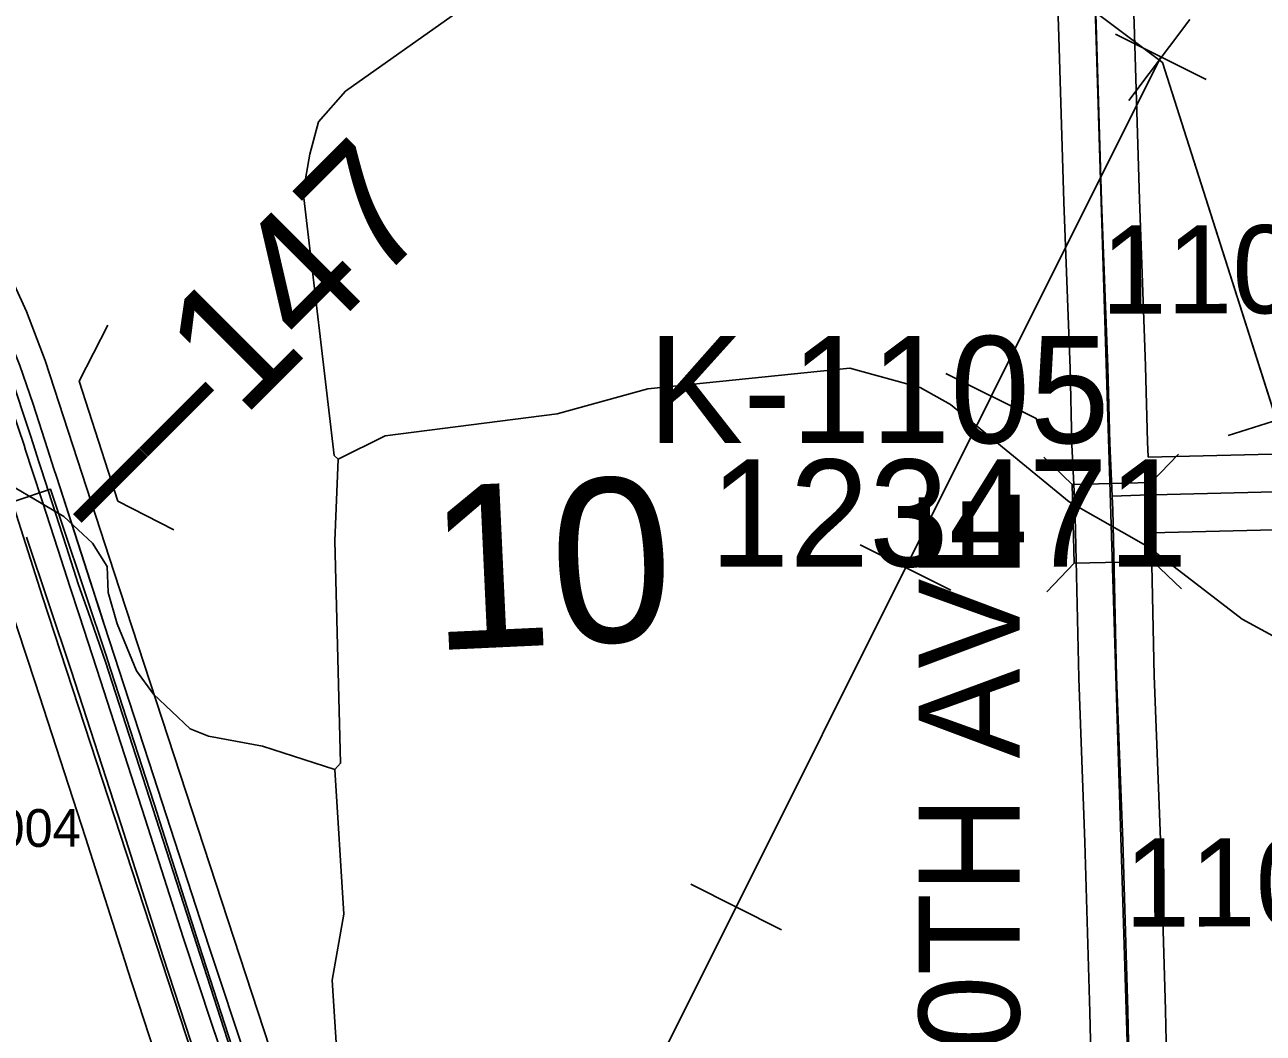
# Model space of a CAD drawing. Extents: x 128.7 to 185.5, y -21.4 to 12.6.
# Drawn here: x 149.185 to 150.168, y -3.131 to -2.33 of the extents above; entities that cross this region are included whole.
import ezdxf

# ---------------------------------------------------------------- set-up
doc = ezdxf.new("R2010")
doc.units = 0
for name, color, linetype in [('tdCoDivCarto', 7, 'Continuous'), ('tdCoHydroRiver', 7, 'Continuous'), ('tdCoPipe', 7, 'Continuous'), ('tdCoPriCL', 7, 'Continuous'), ('tdCoPriDiv', 7, 'Continuous'), ('tdCoPrimary', 7, 'Continuous'), ('tdCoSecRdNmbr', 7, 'Continuous'), ('tdCoSecRdTxt', 7, 'Continuous'), ('tdCoSecRteBand', 7, 'Continuous'), ('tdCoSecRteCL', 7, 'Continuous'), ('tdCoSectLine', 7, 'Continuous'), ('tdCoSectNmbr', 7, 'Continuous'), ('tdCoStrucDivPri', 7, 'Continuous'), ('tdCoStrucSec', 7, 'Continuous'), ('tdCoStrucSecCoName', 7, 'Continuous'), ('tdCoStrucSecFHWANum', 7, 'Continuous'), ('tdCoSurfAsphalt', 7, 'Continuous'), ('tdCoSurfGravel', 7, 'Continuous'), ('tdStHwyPriRefPost1', 7, 'Continuous')]:
    doc.layers.add(name, color=color, linetype=linetype)

msp = doc.modelspace()

# ---------------------------------------------------------------- linework, layer by layer
at = {"layer": 'tdCoDivCarto'}
for p, q in [((149.19175, -2.63134), (149.18115, -2.60051)), ((149.2031, -2.6666), (149.19175, -2.63134)), ((149.1846, -2.66381), (149.18586, -2.66772)), ((149.18586, -2.66772), (149.1911, -2.68397)), ((149.20826, -2.68263), (149.2031, -2.6666)), ((149.21025, -2.6888), (149.20826, -2.68263)), ((149.1911, -2.68397), (149.19915, -2.70893)), ((149.22742, -2.74187), (149.21025, -2.6888)), ((149.19915, -2.70893), (149.21135, -2.74645)), ((149.23729, -2.77236), (149.22742, -2.74187)), ((149.23729, -2.77236), (149.22742, -2.74187)), ((149.21135, -2.74645), (149.22126, -2.77692)), ((149.21135, -2.74645), (149.22126, -2.77692)), ((149.24429, -2.794), (149.23729, -2.77236)), ((149.24429, -2.794), (149.23729, -2.77236)), ((149.22126, -2.77692), (149.2283, -2.79855)), ((149.22126, -2.77692), (149.2283, -2.79855)), ((149.2283, -2.79855), (149.24231, -2.84161)), ((149.24847, -2.80692), (149.24429, -2.794)), ((149.28744, -2.92628), (149.24847, -2.80692)), ((149.24231, -2.84161), (149.28078, -2.96047)), ((149.33133, -3.06166), (149.28744, -2.92628)), ((149.28078, -2.96047), (149.31086, -3.05468)), ((149.31086, -3.05468), (149.3338, -3.12422)), ((149.36216, -3.15464), (149.33133, -3.06166)), ((149.3338, -3.12422), (149.34933, -3.16935))]:
    msp.add_line(p, q, dxfattribs=at)
for points in [[(149.22724, -2.74129), (149.21025, -2.6888), (149.20826, -2.68263), (149.2031, -2.6666), (149.19175, -2.63134), (149.18115, -2.60051), (149.17079, -2.57486), (149.15303, -2.53491), (149.13133, -2.49422), (149.10396, -2.45082), (149.07634, -2.41284), (149.04527, -2.37487), (149.00088, -2.32801), (148.99617, -2.32385)], [(149.22742, -2.74187), (149.21025, -2.6888), (149.20826, -2.68263), (149.2031, -2.6666), (149.19175, -2.63134), (149.18115, -2.60051), (149.17079, -2.57486), (149.15303, -2.53491), (149.13133, -2.49422), (149.10396, -2.45082), (149.07634, -2.41284), (149.04527, -2.37487), (149.00088, -2.32801), (148.99663, -2.32426)], [(149.22742, -2.74187), (149.21025, -2.6888), (149.20826, -2.68263), (149.2031, -2.6666), (149.19175, -2.63134), (149.18115, -2.60051), (149.17079, -2.57486), (149.15303, -2.53491), (149.13133, -2.49422), (149.10396, -2.45082), (149.07634, -2.41284), (149.04527, -2.37487), (149.00088, -2.32801), (148.99663, -2.32426)], [(148.9845, -2.33705), (148.98534, -2.33779), (149.0174, -2.3701), (149.03639, -2.39155), (149.06524, -2.42682), (149.09188, -2.46455), (149.11728, -2.50524), (149.13725, -2.54223), (149.1555, -2.58267), (149.16635, -2.61005), (149.1846, -2.66381), (149.18586, -2.66772), (149.1911, -2.68397), (149.19915, -2.70893), (149.21135, -2.74645)], [(148.9845, -2.33705), (148.98534, -2.33779), (149.0174, -2.3701), (149.03639, -2.39155), (149.06524, -2.42682), (149.09188, -2.46455), (149.11728, -2.50524), (149.13725, -2.54223), (149.1555, -2.58267), (149.16635, -2.61005), (149.1846, -2.66381), (149.18586, -2.66772), (149.1911, -2.68397), (149.19915, -2.70893), (149.21135, -2.74645)], [(148.9845, -2.33705), (148.98534, -2.33779), (149.0174, -2.3701), (149.03639, -2.39155), (149.06524, -2.42682), (149.09188, -2.46455), (149.11728, -2.50524), (149.13725, -2.54223), (149.1555, -2.58267), (149.16635, -2.61005), (149.1846, -2.66381), (149.18586, -2.66772), (149.1911, -2.68397), (149.19915, -2.70893), (149.21135, -2.74645)], [(149.2371, -2.77178), (149.22724, -2.74129)], [(149.23729, -2.77236), (149.22742, -2.74187)], [(149.21135, -2.74645), (149.22126, -2.77692)], [(149.21135, -2.74645), (149.22126, -2.77692)], [(149.2441, -2.79342), (149.2371, -2.77178)], [(149.24429, -2.794), (149.23729, -2.77236)], [(149.22126, -2.77692), (149.2283, -2.79855)], [(149.22126, -2.77692), (149.2283, -2.79855)], [(149.2283, -2.79855), (149.24231, -2.84161), (149.28078, -2.96047), (149.31086, -3.05468), (149.3338, -3.12422), (149.34933, -3.16935), (149.35843, -3.19116)], [(149.2283, -2.79855), (149.24231, -2.84161), (149.28078, -2.96047), (149.31086, -3.05468), (149.3338, -3.12422), (149.34933, -3.16935), (149.35843, -3.19116)], [(149.2283, -2.79855), (149.24231, -2.84161), (149.28078, -2.96047), (149.31086, -3.05468), (149.3338, -3.12422), (149.34933, -3.16935), (149.35843, -3.19116)], [(149.37392, -3.18498), (149.36216, -3.15464), (149.33133, -3.06166), (149.28744, -2.92628), (149.24847, -2.80692), (149.2441, -2.79342)], [(149.37414, -3.18555), (149.36216, -3.15464), (149.33133, -3.06166), (149.28744, -2.92628), (149.24847, -2.80692), (149.24429, -2.794)], [(149.37414, -3.18555), (149.36216, -3.15464), (149.33133, -3.06166), (149.28744, -2.92628), (149.24847, -2.80692), (149.24429, -2.794)]]:
    msp.add_lwpolyline(points, dxfattribs=at)
at = {"layer": 'tdCoHydroRiver'}
for points in [[(149.52903, -2.31977), (149.43966, -2.38281), (149.4184, -2.40721), (149.41139, -2.43271), (149.40611, -2.46287), (149.43064, -2.67193), (149.4339, -2.67497), (149.43139, -2.73976), (149.43588, -2.91636), (149.43131, -2.92126), (149.43842, -3.03622), (149.42917, -3.08862), (149.43258, -3.14216)], [(150.17894, -2.81667), (150.1516, -2.80183), (150.07703, -2.74442), (150.01426, -2.7087), (149.92007, -2.63144), (149.89594, -2.61807), (149.84017, -2.60262), (149.67977, -2.61918), (149.60785, -2.63901), (149.47114, -2.65633), (149.4339, -2.67497)], [(149.15489, -2.68455), (149.2161, -2.72032), (149.23892, -2.74164), (149.2506, -2.76017), (149.25131, -2.78067), (149.25848, -2.80567), (149.27396, -2.84302), (149.28722, -2.8615), (149.31657, -2.8889), (149.33098, -2.89472), (149.37386, -2.90272), (149.43131, -2.92126)]]:
    msp.add_lwpolyline(points, dxfattribs=at)
at = {"layer": 'tdCoPipe'}
for p, q in [((150.06162, -2.3903), (150.10996, -2.32596)), ((150.05091, -2.33756), (150.12291, -2.37351)), ((149.91635, -2.60698), (149.98848, -2.643)), ((150.14041, -2.65613), (150.21723, -2.63166)), ((149.84839, -2.74305), (149.92039, -2.779)), ((149.71383, -3.01247), (149.78595, -3.04849))]:
    msp.add_line(p, q, dxfattribs=at)
for points in [[(148.62844, 1.28129), (148.76671, 0.73973), (148.82387, 0.51686), (149.04545, 0.2655), (149.11113, 0.03114), (149.78154, -1.99173), (149.88686, -2.20858), (150.08838, -2.36), (150.35297, -3.19066), (150.66817, -4.28206), (150.77341, -4.44555), (150.87911, -4.62087), (150.9399, -4.73092), (150.9845, -4.7883), (151.17625, -4.84526), (151.87154, -6.52519), (151.94751, -6.66226), (151.99515, -7.15441), (151.99277, -7.24742), (152.33338, -7.551)], [(150.08697, -2.35556), (149.54954, -3.43159)], [(150.08697, -2.35556), (149.95241, -2.62498)], [(150.08583, -2.35808), (150.08838, -2.36), (150.17881, -2.6439)], [(149.88445, -2.76105), (149.74988, -3.03047)]]:
    msp.add_lwpolyline(points, dxfattribs=at)
at = {"layer": 'tdCoPriCL'}
msp.add_lwpolyline([(149.3513, -3.15226), (149.24936, -2.83584), (149.23555, -2.79607), (149.22777, -2.77468), (149.21812, -2.74412), (149.19851, -2.68348), (149.19616, -2.67621), (149.19368, -2.66853), (149.18967, -2.65612), (149.17321, -2.60661)], dxfattribs=at)
at = {"layer": 'tdCoPriDiv'}
for points in [[(149.16871, -2.51882), (149.18653, -2.55768), (149.20146, -2.59649), (149.25618, -2.76503), (149.37971, -3.14262)], [(149.90621, -4.16368), (149.88046, -3.8566), (149.86836, -3.80581), (149.86024, -3.78344), (149.84327, -3.7484), (149.82376, -3.71751), (149.80617, -3.6942), (149.77161, -3.65895), (149.72628, -3.623), (149.65983, -3.5746), (149.62977, -3.54958), (149.56799, -3.50319), (149.52109, -3.4641), (149.4717, -3.41413), (149.4568, -3.39625), (149.41912, -3.34602), (149.38248, -3.29066), (149.36514, -3.26071), (149.33643, -3.19994), (149.32288, -3.16189), (149.19935, -2.78433), (149.16116, -2.66547)]]:
    msp.add_lwpolyline(points, dxfattribs=at)
at = {"layer": 'tdCoPrimary'}
for p, q in [((149.23729, -2.77236), (149.22742, -2.74187)), ((149.23729, -2.77236), (149.22742, -2.74187)), ((149.21135, -2.74645), (149.22126, -2.77692)), ((149.21135, -2.74645), (149.22126, -2.77692)), ((149.24429, -2.794), (149.23729, -2.77236)), ((149.24429, -2.794), (149.23729, -2.77236)), ((149.22126, -2.77692), (149.2283, -2.79855)), ((149.22126, -2.77692), (149.2283, -2.79855))]:
    msp.add_line(p, q, dxfattribs=at)
for points in [[(149.22742, -2.74187), (149.21025, -2.6888), (149.20826, -2.68263), (149.2031, -2.6666), (149.19175, -2.63134), (149.18115, -2.60051), (149.17079, -2.57486), (149.15303, -2.53491), (149.13133, -2.49422), (149.10396, -2.45082), (149.07634, -2.41284), (149.04527, -2.37487), (149.00088, -2.32801), (148.99663, -2.32426)], [(149.22742, -2.74187), (149.21025, -2.6888), (149.20826, -2.68263), (149.2031, -2.6666), (149.19175, -2.63134), (149.18115, -2.60051), (149.17079, -2.57486), (149.15303, -2.53491), (149.13133, -2.49422), (149.10396, -2.45082), (149.07634, -2.41284), (149.04527, -2.37487), (149.00088, -2.32801), (148.99663, -2.32426)], [(148.9845, -2.33705), (148.98534, -2.33779), (149.0174, -2.3701), (149.03639, -2.39155), (149.06524, -2.42682), (149.09188, -2.46455), (149.11728, -2.50524), (149.13725, -2.54223), (149.1555, -2.58267), (149.16635, -2.61005), (149.1846, -2.66381), (149.18586, -2.66772), (149.1911, -2.68397), (149.19915, -2.70893), (149.21135, -2.74645)], [(148.9845, -2.33705), (148.98534, -2.33779), (149.0174, -2.3701), (149.03639, -2.39155), (149.06524, -2.42682), (149.09188, -2.46455), (149.11728, -2.50524), (149.13725, -2.54223), (149.1555, -2.58267), (149.16635, -2.61005), (149.1846, -2.66381), (149.18586, -2.66772), (149.1911, -2.68397), (149.19915, -2.70893), (149.21135, -2.74645)], [(149.36216, -3.15464), (149.33133, -3.06166), (149.28744, -2.92628), (149.24847, -2.80692), (149.24429, -2.794), (149.23729, -2.77236), (149.22742, -2.74187), (149.21025, -2.6888), (149.20826, -2.68263), (149.2031, -2.6666), (149.19175, -2.63134), (149.18115, -2.60051)], [(149.1846, -2.66381), (149.18586, -2.66772), (149.1911, -2.68397), (149.19915, -2.70893), (149.21135, -2.74645), (149.22126, -2.77692), (149.2283, -2.79855), (149.24231, -2.84161), (149.28078, -2.96047), (149.31086, -3.05468), (149.3338, -3.12422), (149.34933, -3.16935)], [(149.2283, -2.79855), (149.24231, -2.84161), (149.28078, -2.96047), (149.31086, -3.05468), (149.3338, -3.12422), (149.34933, -3.16935), (149.35843, -3.19116)], [(149.2283, -2.79855), (149.24231, -2.84161), (149.28078, -2.96047), (149.31086, -3.05468), (149.3338, -3.12422), (149.34933, -3.16935), (149.35843, -3.19116)], [(149.37414, -3.18555), (149.36216, -3.15464), (149.33133, -3.06166), (149.28744, -2.92628), (149.24847, -2.80692), (149.24429, -2.794)], [(149.37414, -3.18555), (149.36216, -3.15464), (149.33133, -3.06166), (149.28744, -2.92628), (149.24847, -2.80692), (149.24429, -2.794)]]:
    msp.add_lwpolyline(points, dxfattribs=at)
at = {"layer": 'tdCoSecRteBand'}
for points in [[(150.03368, -3.248), (150.03073, -3.11395), (150.02679, -2.97905), (150.02186, -2.84897), (150.02185, -2.84874), (150.02185, -2.8485), (150.01899, -2.72057), (150.01841, -2.70572), (150.01645, -2.66353), (150.01643, -2.66321), (150.01642, -2.66288), (150.01495, -2.6029), (150.01002, -2.4709), (150.01002, -2.4708), (150.01002, -2.47069), (150.00607, -2.33953), (150.00188, -2.21158)], [(150.06185, -2.2098), (150.06604, -2.33761), (150.06604, -2.33765), (150.06604, -2.33769), (150.06999, -2.46878), (150.07491, -2.60085), (150.07492, -2.60104), (150.07493, -2.60123), (150.0764, -2.66107), (150.07696, -2.67307), (150.07697, -2.67339)], [(150.07697, -2.67339), (150.22981, -2.66962), (150.34843, -2.66666), (150.3485, -2.66666), (150.34857, -2.66666), (150.51937, -2.66321), (150.62162, -2.6605), (150.6217, -2.6605), (150.62178, -2.6605), (150.76153, -2.65754), (150.88377, -2.65433), (150.8838, -2.65433), (150.88382, -2.65433), (151.01556, -2.65108), (151.01187, -2.54043), (151.01187, -2.54036), (151.01186, -2.5403), (151.00743, -2.38776), (151.00225, -2.24657)], [(149.1487, -2.71777), (149.20562, -2.6988), (149.2151, -2.72726), (149.25045, -2.83331), (149.25049, -2.83343), (149.25053, -2.83355), (149.29048, -2.95685), (149.29051, -2.95693), (149.29053, -2.957), (149.32355, -3.06073), (149.3499, -3.14178)], [(150.2313, -2.7296), (150.07929, -2.73335), (150.08183, -2.84693), (150.08675, -2.97691), (150.08676, -2.97704), (150.08676, -2.97717), (150.09071, -3.11231), (150.09071, -3.11241), (150.09071, -3.11252), (150.09367, -3.2465)], [(149.29282, -3.16024), (149.26646, -3.0792), (149.26643, -3.07911), (149.2664, -3.07902), (149.23338, -2.97527), (149.19349, -2.85216), (149.15818, -2.74623)]]:
    msp.add_lwpolyline(points, dxfattribs=at)
at = {"layer": 'tdCoSecRteCL'}
for points in [[(150.04838, -2.70443), (150.04641, -2.66214), (150.04493, -2.60197), (150.04, -2.46979), (150.03606, -2.33859), (150.03186, -2.2106), (150.02891, -2.06979), (150.0257, -1.92133), (150.022, -1.78422), (150.01997, -1.69628)], [(150.04838, -2.70443), (150.07051, -2.70356), (150.23056, -2.69961), (150.34918, -2.69665), (150.52007, -2.6932), (150.62242, -2.69049), (150.76224, -2.68753), (150.88456, -2.68432), (151.04649, -2.68033)], [(150.06368, -3.24734), (150.06072, -3.11318), (150.05677, -2.97804), (150.05184, -2.84783), (150.04888, -2.71516), (150.04838, -2.70443)], [(149.38146, -3.29112), (149.37292, -3.27855), (149.35639, -3.25044), (149.3522, -3.23959), (149.34431, -3.22035), (149.34012, -3.20999), (149.32137, -3.15106), (149.29499, -3.06992), (149.26194, -2.9661), (149.22199, -2.8428), (149.18664, -2.73675)]]:
    msp.add_lwpolyline(points, dxfattribs=at)
at = {"layer": 'tdCoSectLine'}
msp.add_lwpolyline([(150.03141, -2.20499), (150.06239, -3.20615)], dxfattribs=at)
at = {"layer": 'tdCoStrucDivPri'}
msp.add_lwpolyline([(149.30357, -2.73096), (149.25905, -2.7082), (149.22829, -2.61305), (149.25105, -2.56853)], dxfattribs=at)
at = {"layer": 'tdCoStrucSec'}
for p, q in [((150.01674, -2.69496), (149.99412, -2.67333)), ((150.07933, -2.69357), (150.10096, -2.67095)), ((150.01814, -2.75755), (149.99651, -2.78017)), ((150.08072, -2.75615), (150.10334, -2.77779))]:
    msp.add_line(p, q, dxfattribs=at)
msp.add_lwpolyline([(150.01814, -2.75755), (150.01674, -2.69496), (150.07933, -2.69357), (150.08072, -2.75615)], close=True, dxfattribs=at)
at = {"layer": 'tdCoSurfAsphalt'}
msp.add_lwpolyline([(149.32137, -3.15106), (149.29499, -3.06992), (149.26194, -2.9661), (149.22199, -2.8428), (149.18664, -2.73675)], dxfattribs=at)
at = {"layer": 'tdCoSurfGravel'}
for points in [[(150.06413, -3.43918), (150.06524, -3.43727), (150.06706, -3.43325), (150.06846, -3.42907), (150.06942, -3.42476), (150.06993, -3.42038), (150.06999, -3.41597), (150.0696, -3.41158), (150.06787, -3.37113), (150.06368, -3.24734), (150.06072, -3.11318), (150.05677, -2.97804), (150.05184, -2.84783), (150.04888, -2.71516), (150.04838, -2.70443), (150.04641, -2.66214), (150.04493, -2.60197), (150.04, -2.46979), (150.03606, -2.33859), (150.03186, -2.2106)], [(150.04838, -2.70443), (150.07051, -2.70356), (150.23056, -2.69961), (150.34918, -2.69665), (150.52007, -2.6932), (150.62242, -2.69049), (150.76224, -2.68753), (150.88456, -2.68432), (151.04649, -2.68033), (151.06458, -2.67988), (151.19208, -2.67471), (151.307, -2.67076), (151.45422, -2.66607), (151.5795, -2.66164), (151.69294, -2.65695), (151.83005, -2.65251), (151.99897, -2.64536), (152.04725, -2.64517)]]:
    msp.add_lwpolyline(points, dxfattribs=at)

# ---------------------------------------------------------------- texts
at = {"layer": 'tdCoSecRdNmbr'}
for s, height, rotation, p in [('1102', 0.07, 0.11396, (150.03963, -2.55939)), ('1004', 0.03, 0.11323, (149.14038, -2.98286)), ('1104', 0.07, 0.11396, (150.05819, -3.04608))]:
    msp.add_text(s, height=height, rotation=rotation, dxfattribs=at).set_placement(p)
at = {"layer": 'tdCoSecRdTxt'}
msp.add_text('260TH AVE', height=0.08, rotation=90, dxfattribs=at).set_placement((149.97484, -3.26334))
at = {"layer": 'tdCoSectNmbr'}
msp.add_text('10', height=0.13, rotation=2.66589, dxfattribs=at).set_placement((149.50883, -2.82679))
at = {"layer": 'tdCoStrucSecCoName'}
msp.add_text('K-1105', height=0.085, dxfattribs=at).set_placement((149.67973, -2.66218))
at = {"layer": 'tdCoStrucSecFHWANum'}
msp.add_text('123471', height=0.085, dxfattribs=at).set_placement((149.72893, -2.76019))
at = {"layer": 'tdStHwyPriRefPost1'}
msp.add_text('‒‒147', height=0.1, rotation=45, dxfattribs=at).set_placement((149.25298, -2.74811))

doc.saveas('drawing.dxf')
